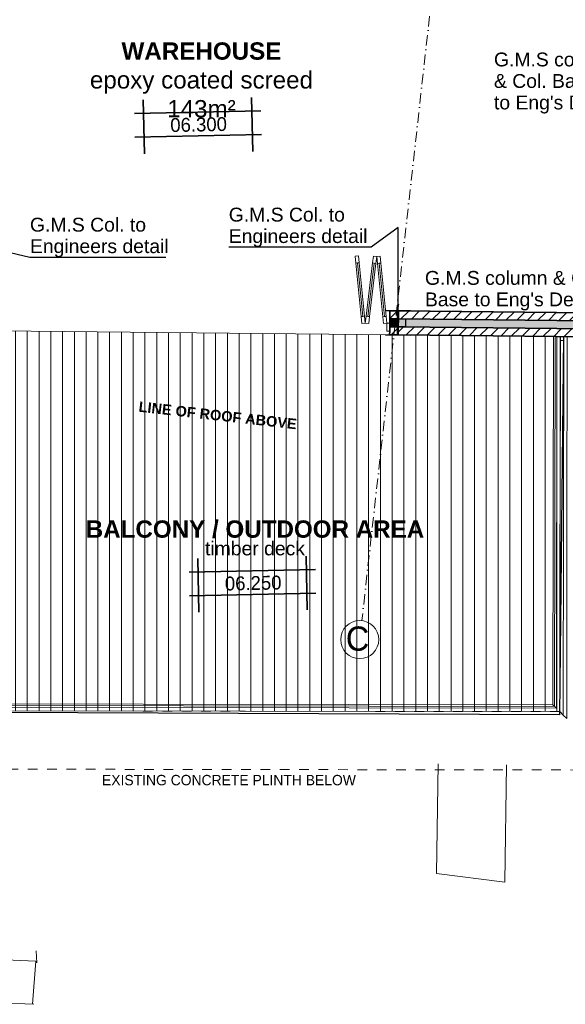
# Model space of a CAD drawing. Header units: millimetres. Extents: x -115474967 to 444143, y -74377 to 241828222.
# Tile 505 of 590: x 298640 to 306519, y 226614 to 240836. Entities that reach past the tile are written whole.
import ezdxf

# ---------------------------------------------------------------- set-up
doc = ezdxf.new("R2010")
doc.units = ezdxf.units.MM
doc.header["$MEASUREMENT"] = 0
doc.set_wipeout_variables(frame=1)
for name, pattern in [('Dashed', [280, 140, -140]), ('Dot & Dashed', [280, 150, -60, 0, -70]), ('Wipeout_Contour', [1000, 0, -1000])]:
    doc.linetypes.add(name, pattern=pattern)
for name, color, linetype, lineweight in [('0_Pen_No__3', 7, 'Continuous', 15), ('0_Pen_No__6', 7, 'Continuous', 5), ('A_BEAMS_Pen_No__6', 7, 'Continuous', 5), ('A_BEAMS_Pen_No__69', 255, 'Continuous', 20), ('A_BEAMS_Pen_No__90', 255, 'Continuous', 20), ('A_COLUMNS_Pen_No__3', 7, 'Continuous', 15), ('A_FLOORS STRUCTURE_Pen_No__128', 9, 'Continuous', 0), ('A_FLOORS STRUCTURE_Pen_No__3', 7, 'Continuous', 15), ('A_SURVEY_Pen_No__6', 7, 'Continuous', 5), ('A_WALL LOAD_Pen_No__1', 7, 'Continuous', 30), ('A_WALL LOAD_Pen_No__2', 1, 'Continuous', 25), ('A_WALL LOAD_Pen_No__6', 7, 'Continuous', 5), ('BUILDING_Pen_No__2', 7, 'Continuous', 20), ('C-GRID _Pen_No__5', 7, 'Continuous', 5), ('C_TEXT GA_Pen_No__6', 7, 'Continuous', 5), ('SEWER LINE_Pen_No__1', 7, 'Continuous', 30), ('TOPO_Pen_No__128', 9, 'Continuous', 0), ('TOPO_Pen_No__15', 9, 'Continuous', 20)]:
    doc.layers.add(name, color=color, linetype=linetype, lineweight=lineweight)
for name, color, linetype, lineweight, true_color in [('0_Pen_No__7', 7, 'Continuous', 5, 0x3f3f3f), ('A_COLUMNS_Pen_No__7', 7, 'Continuous', 5, 0x3f3f3f), ('A_WALL LOAD_Pen_No__7', 7, 'Continuous', 5, 0x3f3f3f)]:
    doc.layers.add(name, color=color, linetype=linetype, lineweight=lineweight, true_color=true_color)
for name, color, linetype in [('A_BEAMS', 7, 'Continuous'), ('A_COLUMNS', 7, 'Continuous'), ('A_FLOORS STRUCTURE', 7, 'Continuous')]:
    doc.layers.add(name, color=color, linetype=linetype)
doc.styles.add('GENERATED_STYLE_1', font='GOTHIC.TTF')
doc.styles.add('GENERATED_STYLE_2', font='arial.ttf')
doc.styles.add('GENERATED_STYLE_6', font='GOTHICB.TTF')
doc.dimstyles.new('GENERATED_STYLE__7', dxfattribs={"dimtxt": 200, "dimasz": 95, "dimexe": 0.18, "dimexo": 90000, "dimgap": 0.09, "dimtad": 1, "dimtih": 1, "dimtoh": 1, "dimdec": 0, "dimzin": 0, "dimdsep": 46, "dimtxsty": 'GENERATED_STYLE_1', "dimblk": 'ARROWHEAD_2', "dimblk1": 'ARROWHEAD_2', "dimblk2": 'ARROWHEAD_2', "dimcen": 0.09, "dimclrd": 7, "dimclre": 7, "dimclrt": 7, "dimadec": 0, "dimazin": 0, "dimtfac": 1, "dimtdec": 4, "dimtmove": 2, "dimatfit": 3, "dimfxl": 1, "dimtolj": 1, "dimtzin": 0, "dimarcsym": 0})
pattern_1 = [(45, (426418.63, 157469.93), (-63.63961, 63.63961), [])]
pattern_2 = [(45, (426418.63, 157469.93), (-76.89786, 76.89786), [])]

# ---------------------------------------------------------------- blocks, each defined once
blk = doc.blocks.new('IPE Beam 20[4]', base_point=(-45743, 62480))
at = {"layer": 'A_BEAMS_Pen_No__69', "color": 255, "linetype": 'Dot & Dashed', "lineweight": 20}
blk.add_line((-45743, 62480), (-36475, 62443), dxfattribs=at)
at = {"layer": 'A_BEAMS_Pen_No__90', "color": 255, "linetype": 'Continuous', "lineweight": 20}
for p, q in [((-45743, 62480), (-45793, 62430)), ((-45692, 62530), (-45743, 62480)), ((-41109, 62511), (-45692, 62530)), ((-36525, 62493), (-41109, 62511)), ((-36475, 62443), (-36525, 62493)), ((-36426, 62393), (-36475, 62443)), ((-45793, 62430), (-41109, 62411)), ((-41109, 62411), (-36426, 62393))]:
    blk.add_line(p, q, dxfattribs=at)
blk = doc.blocks.new('IPE Beam 20[10]', base_point=(-119929, 73321))
at = {"layer": 'A_BEAMS_Pen_No__6', "color": 7, "linetype": 'Continuous', "lineweight": 5}
for p, q in [((-119971, 78790), (-119975, 76056)), ((-119921, 78790), (-119971, 78790)), ((-119929, 73321), (-119921, 78790)), ((-119871, 78790), (-119921, 78790)), ((-119875, 76056), (-119871, 78790)), ((-119975, 76056), (-119979, 73372)), ((-119879, 73271), (-119875, 76056)), ((-119979, 73372), (-119929, 73321)), ((-119929, 73321), (-119879, 73271))]:
    blk.add_line(p, q, dxfattribs=at)
blk = doc.blocks.new('Rail Wired 02 20[23]', base_point=(-120054, 73447))
at = {"layer": '0_Pen_No__6', "color": 7, "linetype": 'Continuous', "lineweight": 5}
blk.add_line((-120054, 73447), (-128984, 73460), dxfattribs=at)
at = {"layer": '0_Pen_No__6', "color": 7, "linetype": 'Continuous', "lineweight": 5, "flags": 128}
blk.add_lwpolyline([(-120080, 73472), (-120028, 73422), (-129010, 73435), (-128958, 73485)], close=True, dxfattribs=at)
blk = doc.blocks.new('Rail Wired 02 20[24]', base_point=(-120054, 73447))
at = {"layer": '0_Pen_No__6', "color": 7, "linetype": 'Continuous', "lineweight": 5}
blk.add_line((-120054, 73447), (-120046, 78791), dxfattribs=at)
at = {"layer": '0_Pen_No__6', "color": 7, "linetype": 'Continuous', "lineweight": 5, "flags": 128}
blk.add_lwpolyline([(-120079, 73471), (-120029, 73423), (-120021, 78791), (-120071, 78791)], close=True, dxfattribs=at)
blk = doc.blocks.new('IPE Column 20[98]', base_point=(-46422, 68230))
at = {"layer": 'A_COLUMNS_Pen_No__7', "linetype": 'Continuous', "lineweight": 5, "true_color": 0x3f3f3f}
h = blk.add_hatch(dxfattribs=at)
h.set_pattern_fill('STEEL', color=250, style=0, pattern_type=2)
h.set_pattern_definition([(45, (0, 0), (-159.099, 159.099), []), (45, (-53.03, 53.03), (-159.099, 159.099), [])])
h.paths.add_polyline_path([(-46602, 68052), (-46246, 68049), (-46245, 68056), (-46420, 68058), (-46416, 68403), (-46242, 68401), (-46242, 68408), (-46598, 68411), (-46598, 68404), (-46423, 68403), (-46427, 68058), (-46601, 68059)])
at = {"layer": 'A_COLUMNS_Pen_No__3', "color": 7, "linetype": 'Continuous', "lineweight": 15}
for p, q in [((-46242, 68408), (-46598, 68411)), ((-46598, 68411), (-46598, 68404)), ((-46598, 68404), (-46423, 68403)), ((-46423, 68403), (-46427, 68058)), ((-46420, 68058), (-46416, 68403)), ((-46416, 68403), (-46242, 68401)), ((-46242, 68401), (-46242, 68408)), ((-46601, 68059), (-46602, 68052)), ((-46602, 68052), (-46246, 68049)), ((-46427, 68058), (-46601, 68059)), ((-46245, 68056), (-46420, 68058)), ((-46246, 68049), (-46245, 68056))]:
    blk.add_line(p, q, dxfattribs=at)
blk = doc.blocks.new('ARROWHEAD_2')
at = {"color": 0, "linetype": 'Continuous', "lineweight": 0}
for p, q in [((0, 0), (-1, 0)), ((-0.38, -0.66), (0.38, 0.66))]:
    blk.add_line(p, q, dxfattribs=at)

msp = doc.modelspace()

# ---------------------------------------------------------------- hatches: boundary and pattern name
at = {"layer": '0_Pen_No__7', "linetype": 'Continuous', "lineweight": 5, "true_color": 0x000000}
h = msp.add_hatch(dxfattribs=at)
h.set_pattern_fill('ANSI31', color=18, scale=870, style=0)
h.set_pattern_definition(pattern_2)
h.paths.add_polyline_path([(304109.80076, 236629.58043), (304108.62706, 236514.58641), (307761.75123, 236477.30227), (307762.92492, 236592.29629)])
at = {"layer": 'A_WALL LOAD_Pen_No__7', "linetype": 'Continuous', "lineweight": 5, "true_color": 0x9f07ff}
h = msp.add_hatch(dxfattribs=at)
h.set_pattern_fill('HATCH__BRICK', color=190, style=0, pattern_type=2)
h.set_pattern_definition(pattern_1)
h.paths.add_polyline_path([(303984.77519, 236515.72438), (304096.7931, 236514.57914), (304097.96872, 236629.57312), (303985.95081, 236630.71824)])
h = msp.add_hatch(dxfattribs=at)
h.set_pattern_fill('HATCH__BRICK', color=190, style=0, pattern_type=2)
h.set_pattern_definition(pattern_1)
h.paths.add_polyline_path([(303983.59957, 236400.73033), (303982.42395, 236285.73635), (304094.44186, 236284.59111), (304095.61748, 236399.58509)])
msp.add_hatch(color=190, dxfattribs=at).paths.add_polyline_path([(303983.59957, 236400.73029), (304095.61748, 236399.58505), (304096.7931, 236514.57914), (303984.77519, 236515.72438)])

# ---------------------------------------------------------------- linework, layer by layer
at = {"layer": '0_Pen_No__3', "color": 30, "linetype": 'Dashed', "lineweight": 15}
msp.add_lwpolyline([(296516.67047, 230013.05278), (307280.2796, 229997.36643), (307283.957, 232520.66535), (313668.09037, 232508.05873), (313695.53511, 233205.55285), (313798.86848, 235831.71808), (314624.08515, 235799.248), (314621.27982, 236256.07081), (306447.2443, 236203.57483), (306439.76485, 230841.48006), (297359.26231, 230854.7132), (297366.80707, 236031.74612), (296525.4529, 236039.36832)], close=True, dxfattribs=at)
at = {"layer": 'A_WALL LOAD_Pen_No__1', "color": 214, "linetype": 'Continuous', "lineweight": 35}
for p, q in [((303984.7752, 236515.72429), (303985.95082, 236630.71828)), ((303984.7752, 236515.72429), (303985.95082, 236630.71828)), ((303982.9351, 236335.7337), (303983.59958, 236400.7303)), ((303983.59958, 236400.7303), (303984.11072, 236450.72769)), ((303983.59961, 236400.73023), (304095.61748, 236399.58506)), ((303984.11072, 236450.72769), (303984.7752, 236515.72429)), ((303984.11072, 236450.72769), (303984.7752, 236515.72429)), ((303984.77511, 236515.72427), (304096.7931, 236514.5791)), ((304108.62706, 236514.5864), (307761.75134, 236477.30223)), ((303982.42396, 236285.73631), (303982.9351, 236335.7337))]:
    msp.add_line(p, q, dxfattribs=at)
for points in [[(304097.96872, 236629.57309), (303985.95084, 236630.71828)], [(304094.44186, 236284.59111), (304097.96872, 236629.57309)], [(307762.92487, 236592.29624), (304109.8007, 236629.58038)], [(303982.42399, 236285.73631), (304094.44186, 236284.59111)]]:
    msp.add_lwpolyline(points, dxfattribs=at)
at = {"layer": 'A_WALL LOAD_Pen_No__6', "color": 7, "linetype": 'Continuous', "lineweight": 5}
for p, q in [((303482.57895, 237419.45775), (303532.32817, 237424.45921)), ((303492.58188, 237319.9593), (303482.57895, 237419.45775)), ((303532.32817, 237424.45921), (303542.33111, 237324.96076)), ((303735.16337, 237322.98938), (303747.19841, 237422.26253)), ((303747.19841, 237422.26253), (303796.83498, 237416.24501)), ((303796.83498, 237416.24501), (303784.79994, 237316.97186)), ((303796.83498, 237416.24501), (303846.58421, 237421.24647)), ((303806.83792, 237316.74656), (303796.83498, 237416.24501)), ((303846.58421, 237421.24647), (303856.58714, 237321.74802)), ((303542.33111, 237324.96076), (303492.58188, 237319.9593)), ((303517.45649, 237322.46003), (303594.97923, 236551.34705)), ((303666.71011, 236550.61372), (303759.98166, 237319.98062)), ((303784.79994, 237316.97186), (303735.16337, 237322.98938)), ((303856.58714, 237321.74802), (303806.83792, 237316.74656)), ((303831.71253, 237319.24729), (303909.23527, 236548.13431)), ((303570.10462, 236548.84632), (303619.85385, 236553.84779)), ((303580.10756, 236449.34787), (303570.10462, 236548.84632)), ((303619.85385, 236553.84779), (303629.85678, 236454.34934)), ((303629.85678, 236454.34934), (303641.89182, 236553.62248)), ((303641.89182, 236553.62248), (303691.52839, 236547.60496)), ((303691.52839, 236547.60496), (303679.49335, 236448.33182)), ((303884.36065, 236545.63358), (303934.10988, 236550.63505)), ((303894.36359, 236446.13513), (303884.36065, 236545.63358)), ((303934.10988, 236550.63505), (303944.11281, 236451.1366)), ((303629.85678, 236454.34934), (303580.10756, 236449.34787)), ((303679.49335, 236448.33182), (303629.85678, 236454.34934)), ((303944.11281, 236451.1366), (303894.36359, 236446.13513)), ((303984.11072, 236450.72769), (303944.11281, 236451.1366))]:
    msp.add_line(p, q, dxfattribs=at)
for points in [[(303517.45649, 237322.46003), (303594.97923, 236551.34705), (303570.10462, 236548.84632), (303492.58188, 237319.9593)], [(303542.33111, 237324.96076), (303619.85385, 236553.84779), (303594.97923, 236551.34705), (303517.45649, 237322.46003)], [(303641.89182, 236553.62248), (303735.16337, 237322.98938), (303759.98166, 237319.98062), (303666.71011, 236550.61372)], [(303666.71011, 236550.61372), (303759.98166, 237319.98062), (303784.79994, 237316.97186), (303691.52839, 236547.60496)], [(303831.71253, 237319.24729), (303909.23527, 236548.13431), (303884.36065, 236545.63358), (303806.83792, 237316.74656)], [(303856.58714, 237321.74802), (303934.10988, 236550.63505), (303909.23527, 236548.13431), (303831.71253, 237319.24729)]]:
    msp.add_lwpolyline(points, close=True, dxfattribs=at)
at = {"layer": 'SEWER LINE_Pen_No__1', "color": 214, "linetype": 'Continuous', "lineweight": 35}
for p, q in [((300440.45879, 238900.85093), (300424.43793, 239678.38939)), ((302004.32079, 238933.07367), (301988.29993, 239710.61213)), ((300297.27569, 239479.80061), (302123.53444, 239517.42993)), ((300304.30746, 239138.52873), (302130.56621, 239176.15804))]:
    msp.add_line(p, q, dxfattribs=at)
at = {"layer": 'TOPO_Pen_No__128', "color": 9, "linetype": 'Continuous', "lineweight": 0}
for p, q in [((298886.96944, 227212.21645), (298877.03665, 227385.84021)), ((298870.45445, 227238.26955), (298258.02331, 227263.33125)), ((298870.45445, 227238.26955), (298825.99655, 226614.71242)), ((298844.8998, 226613.7922), (298232.46865, 226638.8539))]:
    msp.add_line(p, q, dxfattribs=at)
at = {"layer": 'TOPO_Pen_No__15', "color": 7, "linetype": 'Continuous', "lineweight": 20}
for p, q in [((304657.78758, 228500.87608), (304681.61113, 230085.98626)), ((305646.46858, 228377.14294), (305671.92808, 230071.1022)), ((305646.46858, 228377.14294), (304657.78758, 228500.87608))]:
    msp.add_line(p, q, dxfattribs=at)

# ---------------------------------------------------------------- block references
at = {"layer": 'A_BEAMS', "color": 5, "linetype": 'Continuous', "lineweight": 5}
msp.add_blockref('IPE Beam 20[4]', (295905.13971, 235797.61804), dxfattribs=at)

# ---------------------------------------------------------------- texts
at = {"layer": 'A_SURVEY_Pen_No__6', "color": 7, "linetype": 'Continuous', "lineweight": 5, "insert": (301661.99745, 229851.44657), "char_height": 150, "attachment_point": 5, "style": 'GENERATED_STYLE_1'}
msp.add_mtext('\\A1;{\\pqc;\\fCentury Gothic|b0|i0|c0|p34;EXISTING CONCRETE PLINTH\\fCentury Gothic|b0|i0|c0|p34; BELOW}', dxfattribs=at)
at = {"layer": 'C_TEXT GA_Pen_No__6', "color": 7, "linetype": 'Continuous', "lineweight": 5, "insert": (301264.52786, 239965.25238), "char_height": 250, "attachment_point": 5, "style": 'GENERATED_STYLE_6'}
msp.add_mtext('\\A1;{\\pqc;\\fArial|b1|i0|c0|p34;WAREHOUSE\\P\\pqc;\\fArial|b0|i0|c0|p34;epoxy coated screed\\P\\pqc;\\fArial|b0|i0|c0|p34;143m²\\P\\pqc;\\fArial|b0|i0|c0|p34;}', dxfattribs=at)
at = {"layer": 'C_TEXT GA_Pen_No__6', "color": 7, "linetype": 'Continuous', "lineweight": 5, "char_height": 200, "attachment_point": 4, "style": 'GENERATED_STYLE_2'}
for s, insert, line_spacing_factor in [("\\A1;{\\pql;\\fArial|b0|i0|c0|p34;G.M.S column \\P\\pql;\\fArial|b0|i0|c0|p34;& Col. Base \\P\\pql;\\fArial|b0|i0|c0|p34;to Eng's Detail}", (305488.97671, 239921.0093), 0.931953), ('\\A1;{\\pql;\\fArial|b0|i0|c0|p34;G.M.S Col. to \\P\\pql;\\fArial|b0|i0|c0|p34;Engineers detail}', (301659.04072, 237835.46967), 0.930574), ('\\A1;{\\pql;\\fArial|b0|i0|c0|p34;G.M.S Col. to \\P\\pql;\\fArial|b0|i0|c0|p34;Engineers detail}', (298787.80066, 237689.9035), 0.930574)]:
    msp.add_mtext(s, dxfattribs=dict(at, insert=insert, line_spacing_factor=line_spacing_factor))
at = {"layer": 'C_TEXT GA_Pen_No__6', "color": 7, "linetype": 'Continuous', "lineweight": 5, "insert": (301223.31428, 239320.33742), "char_height": 200, "attachment_point": 5, "rotation": 1.180389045, "style": 'GENERATED_STYLE_1'}
msp.add_mtext('\\A1;{\\pqc;\\fCentury Gothic|b0|i0|c0|p34;06.\\fCentury Gothic|b0|i0|c0|p34;30\\fCentury Gothic|b0|i0|c0|p34;0}', dxfattribs=at)
at = {"layer": 'C_TEXT GA_Pen_No__6', "color": 7, "linetype": 'Continuous', "lineweight": 5, "insert": (304492.02635, 236921.17934), "char_height": 200, "width": 2962.5075504, "attachment_point": 4, "line_spacing_factor": 0.930574, "style": 'GENERATED_STYLE_2'}
msp.add_mtext("\\A1;{\\pql;\\fArial|b0|i0|c0|p34;G.M.S column & Col. Base to Eng's Detail}", dxfattribs=at)

# ---------------------------------------------------------------- leaders
at = {"layer": 'C_TEXT GA_Pen_No__6', "color": 7, "linetype": 'Continuous', "lineweight": 5, "annotation_type": 0, "has_hookline": 1, "text_width": 1961.93724}
for points, hookline_direction in [([(304105.89417, 236635.91636), (304105.89417, 237835.46967), (303716.06797, 237549.29742), (303621.06797, 237549.29742)], 1), ([(296599.01296, 236713.23147), (297593.05614, 237689.9035), (298787.71066, 237403.73125)], 0)]:
    msp.add_leader(points, dimstyle='GENERATED_STYLE__7', dxfattribs=dict(at, hookline_direction=hookline_direction))

# ---------------------------------------------------------------- next in the draw order: wipeouts: each hides what was drawn before it
at = {"color": 254, "linetype": 'Wipeout_Contour', "lineweight": 0, "ltscale": 583881.130879}
msp.add_wipeout([(306447.33421, 236260.70532), (297367.72049, 236353.36051), (297359.26239, 230854.71333), (306439.76481, 230841.47998)], dxfattribs=at).dxf.layer = 'A_FLOORS STRUCTURE'

# ---------------------------------------------------------------- next in the draw order: hatches: boundary and pattern name
at = {"layer": '0_Pen_No__7', "linetype": 'Continuous', "lineweight": 5, "true_color": 0x000000}
h = msp.add_hatch(dxfattribs=at)
h.set_pattern_fill('ANSI31', color=18, scale=870, style=0)
h.set_pattern_definition(pattern_2)
h.paths.add_polyline_path([(304107.45348, 236399.59234), (304106.27978, 236284.59833), (307759.40395, 236247.31419), (307760.57764, 236362.3082)])
at = {"layer": 'A_FLOORS STRUCTURE_Pen_No__128', "linetype": 'Continuous', "lineweight": 0}
h = msp.add_hatch(dxfattribs=at)
h.set_pattern_fill('PATTERN__DECK_II', color=9, style=0, pattern_type=2)
h.set_pattern_definition([(90, (426418.63, 157469.93), (-170, 0), [])])
h.paths.add_polyline_path([(306447.33421, 236260.70532), (297367.72049, 236353.36051), (297359.26239, 230854.71333), (306439.76481, 230841.47998)])
at = {"layer": 'A_WALL LOAD_Pen_No__6', "linetype": 'Continuous', "lineweight": 5}
h = msp.add_hatch(dxfattribs=at)
h.set_pattern_fill('_WALL_EXTERNAL', style=0, pattern_type=2)
h.set_pattern_definition([(45, (426418.63, 157469.93), (-127.27922, 127.27922), [])])
h.paths.add_polyline_path([(303983.59668, 236400.7317), (303984.77376, 236515.72573), (304096.7931, 236514.5791), (304095.61602, 236399.58507)])
at = {"layer": 'A_WALL LOAD_Pen_No__7', "linetype": 'Continuous', "lineweight": 5, "true_color": 0x9f07ff}
msp.add_hatch(color=190, dxfattribs=at).paths.add_polyline_path([(304108.62712, 236514.58641), (304107.45342, 236399.5924), (307760.5777, 236362.30826), (307761.75128, 236477.30227)])

# ---------------------------------------------------------------- next in the draw order: linework, layer by layer
at = {"layer": 'A_FLOORS STRUCTURE_Pen_No__3', "color": 30, "linetype": 'Continuous', "lineweight": 15}
msp.add_lwpolyline([(306447.33421, 236260.70532), (297367.72049, 236353.36051), (297359.26239, 230854.71333), (306439.76481, 230841.47998)], close=True, dxfattribs=at)
at = {"layer": 'A_WALL LOAD_Pen_No__1', "color": 214, "linetype": 'Continuous', "lineweight": 35}
for p, q in [((303982.9351, 236335.7337), (303983.59958, 236400.7303)), ((303982.9351, 236335.7337), (303983.59958, 236400.7303)), ((303983.59958, 236400.7303), (303984.11072, 236450.72769)), ((303983.59958, 236400.7303), (303984.11072, 236450.72769)), ((304107.45342, 236399.59236), (307760.57759, 236362.3082)), ((303982.42396, 236285.73631), (303982.9351, 236335.7337))]:
    msp.add_line(p, q, dxfattribs=at)
for points in [[(304109.8007, 236629.58038), (304106.27978, 236284.59835)], [(304106.27978, 236284.59835), (307759.40395, 236247.31421)]]:
    msp.add_lwpolyline(points, dxfattribs=at)
at = {"layer": 'A_WALL LOAD_Pen_No__2', "color": 1, "linetype": 'Continuous', "lineweight": 25, "flags": 128}
for points in [[(303983.59668, 236400.7317), (303984.77376, 236515.72573), (304096.7931, 236514.5791), (304095.61602, 236399.58507)], [(304107.44999, 236399.59239), (304108.62722, 236514.60199), (304212.62515, 236513.53746), (304211.44791, 236398.52787)]]:
    msp.add_lwpolyline(points, close=True, dxfattribs=at)
at = {"layer": 'A_WALL LOAD_Pen_No__6', "color": 7, "linetype": 'Continuous', "lineweight": 5}
for p, q in [((303944.11281, 236451.1366), (303942.93719, 236336.14261)), ((303982.9351, 236335.7337), (303984.11072, 236450.72769)), ((303942.93719, 236336.14261), (303982.9351, 236335.7337))]:
    msp.add_line(p, q, dxfattribs=at)
at = {"layer": 'BUILDING_Pen_No__2', "color": 1, "linetype": 'Continuous', "lineweight": 25}
for q in [(306496.81594, 236256.51676), (297272.53909, 230832.87196)]:
    msp.add_line((306439.5871, 230796.39138), q, dxfattribs=at)
at = {"layer": 'C-GRID _Pen_No__5', "color": 4, "linetype": 'Dot & Dashed', "lineweight": 5}
for p, q in [((305620.33817, 250353.61483), (303581.25252, 232155.66599)), ((303581.25252, 232155.66599), (303581.25274, 232155.66798))]:
    msp.add_line(p, q, dxfattribs=at)
at = {"layer": 'C-GRID _Pen_No__5', "color": 4, "linetype": 'Continuous', "lineweight": 5}
msp.add_circle((303550.63055, 231882.37824), 275, dxfattribs=at)
at = {"layer": 'SEWER LINE_Pen_No__1', "color": 214, "linetype": 'Continuous', "lineweight": 35}
for p, q in [((301228.59464, 232278.03889), (301212.57378, 233055.57735)), ((302792.45664, 232310.26162), (302776.43578, 233087.80008)), ((301085.41154, 232856.98857), (302911.67029, 232894.61789)), ((301092.44331, 232515.71669), (302918.70206, 232553.346))]:
    msp.add_line(p, q, dxfattribs=at)

# ---------------------------------------------------------------- next in the draw order: block references
at = {"layer": '0_Pen_No__6', "color": 7, "linetype": 'Continuous', "lineweight": 5}
for name, p in [('Rail Wired 02 20[24]', (306364.86965, 230916.58919)), ('Rail Wired 02 20[23]', (306365.05603, 230916.58893))]:
    msp.add_blockref(name, p, dxfattribs=at)
at = {"layer": 'A_BEAMS_Pen_No__6', "color": 7, "linetype": 'Continuous', "lineweight": 5}
msp.add_blockref('IPE Beam 20[10]', (306489.69492, 230791.41023), dxfattribs=at)
at = {"layer": 'A_COLUMNS', "color": 5, "linetype": 'Continuous', "lineweight": 5}
msp.add_blockref('IPE Column 20[98]', (304102.26144, 236457.10468), dxfattribs=at)

# ---------------------------------------------------------------- next in the draw order: texts
at = {"layer": 'A_SURVEY_Pen_No__6', "color": 7, "linetype": 'Continuous', "lineweight": 5, "insert": (301499.42122, 235120.72809), "char_height": 150, "attachment_point": 5, "rotation": 353.606636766, "style": 'GENERATED_STYLE_6'}
msp.add_mtext('\\A1;{\\pqc;\\fArial|b1|i0|c0|p34;LINE OF ROOF ABOVE}', dxfattribs=at)
at = {"layer": 'C-GRID _Pen_No__5', "color": 4, "linetype": 'Continuous', "lineweight": 5, "insert": (303349.68905, 232071.29589), "char_height": 350, "attachment_point": 1, "style": 'GENERATED_STYLE_1'}
msp.add_mtext('\\A1;{\\pql;\\pt0;\\fCentury Gothic|b0|i0|c0|p34;C}', dxfattribs=at)
at = {"layer": 'C_TEXT GA_Pen_No__6', "color": 7, "linetype": 'Continuous', "lineweight": 5, "insert": (302037.67423, 233349.83598), "char_height": 250, "attachment_point": 5, "line_spacing_factor": 0.731361, "style": 'GENERATED_STYLE_6'}
msp.add_mtext('\\A1;{\\pqc;\\fArial|b1|i0|c0|p34;BALCONY / OUTDOOR AREA\\fArial|b0|i0|c0|p34;\\H1.400000x; \\P\\pqc;\\fArial|b0|i0|c0|p34;\\H0.571429x;timber deck}', dxfattribs=at)
at = {"layer": 'C_TEXT GA_Pen_No__6', "color": 7, "linetype": 'Continuous', "lineweight": 5, "insert": (302011.45012, 232697.52544), "char_height": 200, "attachment_point": 5, "rotation": 1.180389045, "style": 'GENERATED_STYLE_1'}
msp.add_mtext('\\A1;{\\pqc;\\fCentury Gothic|b0|i0|c0|p34;06.\\fCentury Gothic|b0|i0|c0|p34;25\\fCentury Gothic|b0|i0|c0|p34;0}', dxfattribs=at)

doc.saveas('drawing.dxf')
